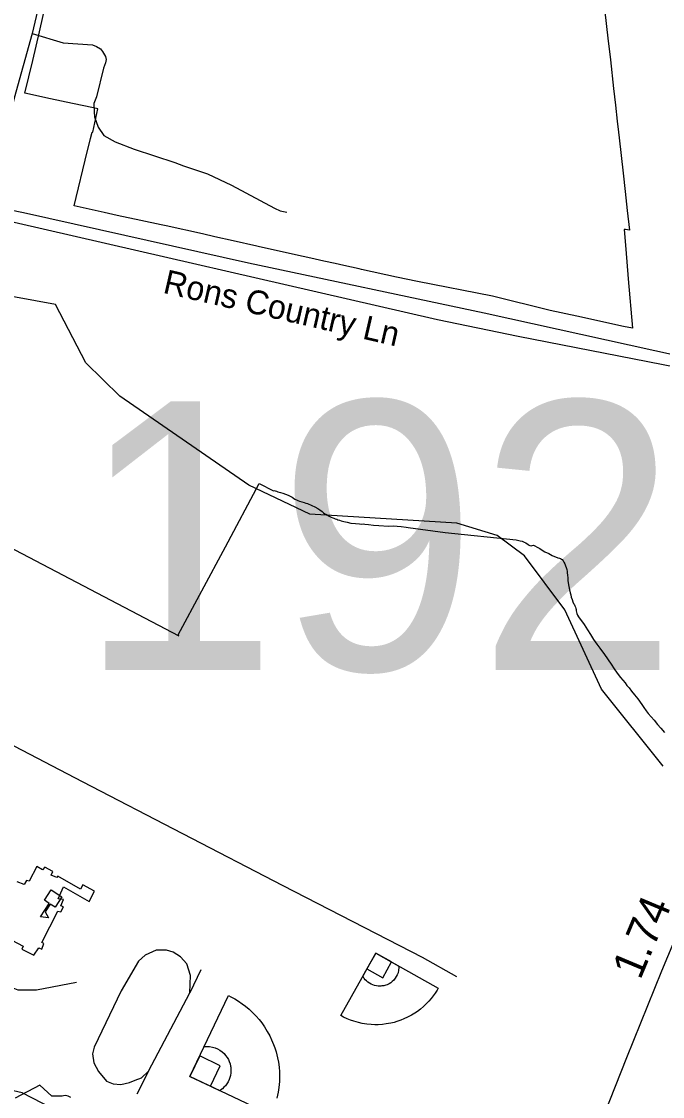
# Model space of a CAD drawing. Extents: x 2220236 to 2384410, y 720751 to 894131.
# Drawn here: x 2326230 to 2328773, y 803754 to 808018 of the extents above; entities that cross this region are included whole.
import ezdxf

# ---------------------------------------------------------------- set-up
doc = ezdxf.new("R2010")
doc.units = 0
for name, color, linetype in [('Exist Boundary Political City Limit New', 7, 'Continuous'), ('Exist Cultural Educational Facility High CELL', 7, 'Continuous'), ('Exist Cultural Educational Facility High Footprint', 7, 'Continuous'), ('Exist Cultural Recreational Athletic Track', 7, 'Continuous'), ('Exist Cultural Recreational Baseball or SoftBall Diamond CELL', 7, 'Continuous'), ('Exist Hydrographic Creek Single Shore', 7, 'Continuous'), ('Exist Railroad Mainline', 7, 'Continuous'), ('Exist Road Non-System Type 51', 7, 'Continuous'), ('Exist Road Non-System Type 51 Label', 7, 'Continuous'), ('Exist Road Primary Interstate Divided Center Attributed', 7, 'Continuous'), ('Exist Road Primary Interstate Mileage Hundredths English Label', 7, 'Continuous'), ('Exist Road Secondary Structure Standard Bridge Number Label', 7, 'Continuous'), ('Exist Road Secondary Type 51 Attributed', 7, 'Continuous'), ('Map Preparation Boundary City Limit Buffer Line', 7, 'Continuous')]:
    doc.layers.add(name, color=color, linetype=linetype)

msp = doc.modelspace()

# ---------------------------------------------------------------- linework, layer by layer
at = {"layer": 'Exist Boundary Political City Limit New'}
for points in [[(2328545, 808056.9), (2328556.8, 807952.8), (2328566.5, 807866), (2328579.2, 807752.8), (2328586.8, 807686.6), (2328594, 807622.5), (2328598.8, 807579.1), (2328601.2, 807556.6), (2328609, 807487.2), (2328617, 807416.8), (2328625, 807344.4), (2328633.5, 807268.9), (2328642.2, 807190.1), (2328626.8, 807193), (2328621.5, 807193.3), (2328626.5, 807130.5), (2328632, 807065.1), (2328637.5, 806998), (2328653.8, 806801.4), (2328618.5, 806809.1), (2328434, 806849.2), (2328327.2, 806872.4), (2328099.2, 806929.4), (2327801, 806986.6), (2327718.2, 807004.5), (2327579, 807034.7), (2327569.5, 807036.9), (2327509.2, 807050.6), (2327474.8, 807058.2), (2327429.5, 807068.1), (2327378, 807079.4), (2327347.8, 807086.1), (2327175, 807124.6), (2327164.2, 807127), (2327069.8, 807148.3), (2326997.2, 807164.6), (2326948.8, 807175.4), (2326804.8, 807207.2), (2326784.5, 807211.6), (2326703.5, 807229.1), (2326609.8, 807249.3), (2326558.5, 807260.3), (2326439.2, 807287), (2326447.2, 807319.7), (2326483.5, 807468.9), (2326504.2, 807554.4), (2326510.2, 807579.1), (2326512.8, 807579.1), (2326533.2, 807671.8), (2326516, 807675.5), (2326433.2, 807693.2), (2326345, 807712), (2326243.2, 807733.7), (2326274.8, 807863), (2326301.2, 807976.9), (2326331.5, 808107.6)], [(2325607.8, 806235.3), (2326854, 805581.7), (2326852.5, 805585), (2327039.8, 805935.1), (2327173.8, 806185.7), (2327229.5, 806156.8), (2327233.5, 806158.6), (2327236.5, 806157), (2327241.5, 806154.9), (2327246.8, 806152.9), (2327252.2, 806151.9), (2327258.2, 806150.3), (2327267.2, 806147.8), (2327278.2, 806144), (2327288.8, 806139.4), (2327295.8, 806135.9), (2327303.8, 806131.4), (2327309, 806127.8), (2327314.5, 806123.6), (2327320.8, 806120.8), (2327327, 806117.8), (2327333.5, 806115.9), (2327342.8, 806112.8), (2327352, 806110.1), (2327358.8, 806107.8), (2327365, 806106.1), (2327370.8, 806103.8), (2327376.5, 806101.2), (2327382, 806099.1), (2327394.2, 806093.6), (2327405.8, 806086.3), (2327413.2, 806080.8), (2327423, 806074.2), (2327428, 806069.6), (2327433.5, 806065.4), (2327437.5, 806063.5), (2327442.5, 806060.9), (2327450.5, 806056.8), (2327459, 806052.1), (2327464.8, 806049.9), (2327469.8, 806047.6), (2327475.2, 806046), (2327481.2, 806044.2), (2327485.5, 806041.7), (2327491.5, 806039.8), (2327498.2, 806037.3), (2327509.2, 806034.9), (2327522.5, 806032.5), (2327536.2, 806028.3), (2327554.8, 806026.8), (2327571.2, 806026), (2327579, 806025.1), (2327585.5, 806025.9), (2327593, 806024.8), (2327606.5, 806022.8), (2327627.2, 806020.2), (2327648, 806018.8), (2327685.8, 806016.9), (2327704.2, 806018.1), (2327721, 806016.9), (2327737, 806015.6), (2327755.8, 806012.3), (2327763.8, 806011.2), (2327911.5, 805991.2), (2328193.2, 805961.8), (2328208, 805958.9), (2328216.8, 805957.1), (2328224, 805953.6), (2328230.8, 805950.1), (2328239.8, 805943.6), (2328243.8, 805940.7), (2328247.2, 805939.9), (2328252, 805937.9), (2328256.5, 805940), (2328262, 805940.7), (2328266.5, 805938.6), (2328275.5, 805933.8), (2328286, 805927.4), (2328295.8, 805921.4), (2328306.2, 805915.1), (2328321.8, 805907.8), (2328336, 805900.3), (2328358.5, 805891.5), (2328364, 805889.8), (2328368.2, 805888.5), (2328372, 805886.2), (2328375.8, 805883.7), (2328378.8, 805879.4), (2328382.2, 805873.7), (2328386.2, 805866.9), (2328389, 805859.4), (2328391.5, 805852.6), (2328393.5, 805844.9), (2328394.8, 805837.1), (2328395.2, 805831.2), (2328395.8, 805821.8), (2328397, 805812.1), (2328397.5, 805801), (2328399, 805791.3), (2328401.2, 805777.4), (2328404.5, 805764.5), (2328407.5, 805752.6), (2328409, 805744.6), (2328411.5, 805735.1), (2328414.2, 805725.2), (2328418, 805716.4), (2328420.5, 805710), (2328422.8, 805706.7), (2328425, 805701), (2328428, 805695.1), (2328429, 805689.5), (2328430.2, 805685.6), (2328430.8, 805680.7), (2328431.5, 805675.9), (2328433.8, 805669.9), (2328436.2, 805664.1), (2328440.5, 805657.4), (2328461.8, 805626.4), (2328476, 805604.7), (2328487.2, 805586.8), (2328500, 805567.5), (2328513.2, 805548.4), (2328525, 805532.9), (2328543, 805507.9), (2328569.8, 805468.6), (2328582, 805450.3), (2328593.8, 805433.4), (2328606, 805416.7), (2328615.8, 805405.7), (2328624.5, 805394.6), (2328632.2, 805384.9), (2328641.2, 805374.6), (2328650.8, 805361.8), (2328662.2, 805348.1), (2328675.5, 805331.3), (2328691, 805308.8), (2328699, 805297.2), (2328709, 805284.4), (2328716.5, 805274.1), (2328728.2, 805260.3), (2328739.5, 805246.4), (2328753.8, 805229.9), (2328766.8, 805215.7), (2328781.5, 805197.9)], [(2326425.8, 803749.9), (2326415.5, 803755.9), (2326406, 803758), (2326397.2, 803757), (2326391.8, 803756.1), (2326350.5, 803755.2), (2326302.8, 803799.6), (2326205, 803748.1)]]:
    msp.add_lwpolyline(points, dxfattribs=at)
at = {"layer": 'Exist Cultural Educational Facility High CELL'}
msp.add_lwpolyline([(2326390.2, 804546.3), (2326363.6, 804505.2), (2326344.3, 804517.7), (2326323.9, 804486.2), (2326337.1, 804463.2), (2326305.4, 804466.4), (2326340.3, 804520.3), (2326321, 804532.8), (2326347.6, 804573.9)], close=True, dxfattribs=at)
at = {"layer": 'Exist Cultural Educational Facility High Footprint'}
msp.add_lwpolyline([(2326143.6, 804399.4), (2326236.5, 804350.9), (2326231.2, 804339.2), (2326279.8, 804315), (2326299.3, 804344.5), (2326311, 804339.2), (2326319.4, 804361.4), (2326311, 804364.6), (2326374.3, 804489.2), (2326387, 804487.1), (2326397.5, 804507.1), (2326387, 804510.3), (2326397.5, 804535.6), (2326375.4, 804538.8), (2326397.5, 804585.3), (2326498.9, 804528.3), (2326520, 804568.4), (2326473.6, 804593.7), (2326464.1, 804576.8), (2326374.3, 804628.6), (2326371.1, 804623.3), (2326347.9, 804631.7), (2326354.3, 804646.5), (2326322.6, 804663.4), (2326314.1, 804652.8), (2326290.9, 804666.6), (2326261.3, 804608.5), (2326249.7, 804611.7), (2326241.3, 804594.8), (2326212.8, 804605.3)], dxfattribs=at)
at = {"layer": 'Exist Cultural Recreational Athletic Track'}
for p, q in [((2326941.9, 804256.9), (2326897.5, 804166.1)), ((2326734.4, 803854.6), (2326687.9, 803763.8))]:
    msp.add_line(p, q, dxfattribs=at)
for points in [[(2326897.5, 804166.1), (2326900.7, 804233.7), (2326885.9, 804280.1), (2326860.6, 804308.6), (2326832, 804326.6), (2326805.6, 804335), (2326764.5, 804335), (2326721.2, 804315), (2326694.8, 804291.7), (2326626.1, 804173.5), (2326518.4, 803949.6), (2326512.1, 803923.2), (2326517.4, 803888.4), (2326535.3, 803853.5), (2326567, 803815.5), (2326593.4, 803803.9), (2326624.6, 803801.8), (2326658.4, 803810.2), (2326681.6, 803818.7), (2326705.9, 803828.2), (2326734.4, 803854.6)], [(2326734.4, 803854.6), (2326897.5, 804166.1), (2326900.7, 804233.7)]]:
    msp.add_lwpolyline(points, dxfattribs=at)
at = {"layer": 'Exist Cultural Recreational Baseball or SoftBall Diamond CELL'}
for points in [[(2327635.8, 804323.1), (2327883.4, 804184), (2327879.2, 804176.7), (2327871.5, 804164.6), (2327863.9, 804153.9), (2327855.1, 804142.8), (2327846.5, 804132.7), (2327836, 804121.7), (2327825, 804111), (2327812.6, 804100.7), (2327800.9, 804092), (2327790.2, 804084.6), (2327777, 804076.7), (2327762.1, 804068.7), (2327747.3, 804061.9), (2327734.6, 804056.8), (2327719.6, 804051.7), (2327708.4, 804048.4), (2327694.9, 804045.2), (2327676.6, 804041.9), (2327662.6, 804040.2), (2327645.7, 804039.1), (2327631.4, 804039), (2327617.6, 804039.7), (2327600.8, 804041.1), (2327581.5, 804044.3), (2327567.1, 804047.3), (2327549.1, 804052.6), (2327536.1, 804057.1), (2327522.5, 804062.6), (2327507.9, 804069.3), (2327496.7, 804075.5)], [(2327635.8, 804323.1), (2327727.2, 804271.8), (2327727.4, 804264), (2327726.4, 804255.1), (2327724, 804245.3), (2327720.8, 804237.1), (2327717, 804229.7), (2327712.8, 804223.1), (2327707.4, 804216.3), (2327701.1, 804210.3), (2327694.9, 804205.6), (2327688.3, 804201.4), (2327681.1, 804197.8), (2327675.2, 804195.8), (2327667.5, 804193.6), (2327660.2, 804192.6), (2327656, 804191.9), (2327645.9, 804192.1), (2327638.5, 804193.1), (2327630.6, 804194.6), (2327623.9, 804196.9), (2327617.9, 804199.8), (2327611, 804203.5), (2327604.8, 804207.6), (2327598.8, 804212.8), (2327594.3, 804217.7), (2327589.9, 804222.9), (2327586.7, 804227.8), (2327584.4, 804231.8)], [(2327635.8, 804323.1), (2327600.5, 804260.3), (2327663.3, 804225), (2327698.6, 804287.8)], [(2326898.7, 803833.8), (2326954.9, 803952.1), (2326964.7, 803953.1), (2326975.9, 803952.5), (2326988.3, 803950.3), (2326998.8, 803947.1), (2327008.3, 803943), (2327017, 803938.2), (2327025.9, 803932), (2327033.9, 803924.7), (2327040.2, 803917.4), (2327046.1, 803909.5), (2327051.1, 803900.8), (2327054.1, 803893.7), (2327057.5, 803884.2), (2327059.4, 803875.2), (2327060.6, 803870), (2327061.3, 803857.4), (2327060.6, 803848), (2327059.3, 803838.2), (2327057, 803829.6), (2327053.9, 803821.8), (2327049.9, 803812.9), (2327045.3, 803804.9), (2327039.4, 803796.9), (2327033.6, 803790.9), (2327027.5, 803785), (2327021.7, 803780.6), (2327016.9, 803777.4)], [(2326898.7, 803833.8), (2326979.9, 803795.1), (2327018.6, 803876.4), (2326937.4, 803915.1)]]:
    msp.add_lwpolyline(points, close=True, dxfattribs=at)
msp.add_lwpolyline([(2327219.2, 803681.1), (2326898.7, 803833.8), (2327051.4, 804154.3), (2327060.8, 804149.7), (2327076.6, 804141.1), (2327090.6, 804132.5), (2327105.1, 804122.5), (2327118.5, 804112.6), (2327133.1, 804100.4), (2327147.3, 804087.6), (2327161.2, 804072.9), (2327173.1, 804059.1), (2327183.2, 804046.3), (2327194.1, 804030.5), (2327205.4, 804012.6), (2327215.1, 803994.8), (2327222.5, 803979.4), (2327230.2, 803961.1), (2327235.2, 803947.4), (2327240.3, 803930.8), (2327246, 803908.3), (2327249.3, 803891), (2327252, 803870), (2327253.3, 803852.1), (2327253.7, 803834.9), (2327253.3, 803813.8), (2327250.9, 803789.4), (2327248.4, 803771.3), (2327243.3, 803748.3)], dxfattribs=at)
at = {"layer": 'Exist Hydrographic Creek Single Shore'}
for points in [[(2328776.1, 805064.4), (2328531, 805369.5), (2328386.1, 805685.2), (2328225.9, 805898.5), (2328117, 805979.4), (2327957.9, 806028.7), (2327373.9, 806063.9), (2327132, 806178.7), (2326619.9, 806532), (2326485, 806664.3), (2326365.9, 806895.8), (2326207, 806925.3), (2325881.9, 806931.8), (2325739.8, 807011.3), (2325596.9, 807143.3), (2325345.9, 807267.6), (2324967, 807596.7), (2324548.9, 807724.1)], [(2329082, 802927.2), (2328682, 802986.3), (2328573.9, 802962.2), (2328366, 802976.7), (2327890, 803088.5), (2327445.9, 803306.7), (2327387, 803314.1), (2327179.9, 803236.7), (2326787.9, 803299.5), (2326704, 803342.1), (2326391.9, 803687.1), (2326233, 803769.1), (2325991, 803824.9), (2325831.9, 803907), (2325747, 803988.8), (2325596.9, 804038.5), (2325413, 804070.4), (2325246.9, 804034.1), (2325130.8, 803950.6), (2324905.9, 803948), (2324764.8, 803971.7), (2324106.8, 803980.9), (2323384, 803797.1), (2323192.9, 803710.6)]]:
    msp.add_lwpolyline(points, dxfattribs=at)
at = {"layer": 'Exist Railroad Mainline'}
msp.add_lwpolyline([(2321488.8, 807653.4), (2322722.5, 807614.6), (2323518.4, 807589.3), (2324728.3, 807544.3), (2324902.4, 807526.2), (2325030.8, 807503.6), (2325142.6, 807496.8), (2325246.8, 807477.8), (2325341, 807454.9), (2325551.4, 807403.2), (2325809.9, 807348), (2326238.6, 807260.7), (2327130.5, 807060.4), (2328066, 806862.6), (2329318.5, 806586.2), (2329681.9, 806506.8), (2329765.5, 806488.4), (2329846, 806471), (2330182.1, 806397.6), (2331380.2, 806148.5)], dxfattribs=at)
at = {"layer": 'Exist Road Non-System Type 51'}
for points in [[(2326273, 807970.7), (2326395.4, 807934.1), (2326511.4, 807925.4), (2326527.4, 807919.5), (2326543.6, 807909.7), (2326551.6, 807899.8), (2326563.8, 807879.9), (2326565.9, 807868), (2326564.1, 807853.9), (2326556.3, 807833.8), (2326527.6, 807719.6), (2326517.8, 807693.4), (2326518.2, 807659.6), (2326520.4, 807639.5), (2326534.9, 807599.7), (2326557.2, 807566), (2326601.5, 807540.4), (2326677.7, 807511.3), (2326838.3, 807459), (2326872.5, 807445.4), (2326968.8, 807414.5), (2327063.2, 807369.6), (2327234, 807277.3), (2327256.2, 807267.6), (2327282.3, 807261.9)], [(2326085.5, 807249), (2327880.4, 806836.6), (2328201.1, 806770), (2328830.1, 806646.9), (2328928.4, 806619.9), (2328946.3, 806612.2), (2328974.8, 806582.4), (2328987, 806562.7), (2328999.1, 806550.8), (2329023.4, 806518.9), (2329076, 806469.7), (2329104, 806459.8), (2329260.3, 806413.6), (2329290.6, 806402)], [(2325661.6, 805425.8), (2326471.5, 805003.4), (2327267.6, 804591.6), (2327819.8, 804306.5), (2327956, 804230.5)], [(2325674.3, 804441.7), (2325731.3, 804418.4), (2326033.3, 804270.6), (2326155.7, 804200.9), (2326215.9, 804177.7), (2326289.8, 804177.7), (2326448.2, 804207.3)]]:
    msp.add_lwpolyline(points, dxfattribs=at)
at = {"layer": 'Exist Road Primary Interstate Divided Center Attributed'}
msp.add_lwpolyline([(2329681.9, 806506.8), (2329514.4, 806085.3), (2329271.1, 805487.3), (2329027.8, 804870.7), (2328768.6, 804251.5), (2328631, 803907.5), (2328541.1, 803679.9), (2328493.5, 803545), (2328416.8, 803306.8), (2328300.4, 802886), (2328199.9, 802589.7), (2328131.2, 802362.1), (2328083.6, 802184.8), (2327948.7, 801711.1), (2327845.5, 801377.7), (2327767.6, 801099.8), (2327726.4, 800980.5), (2327694.3, 800894.5), (2327665.2, 800815.1), (2327643, 800763)], dxfattribs=at)
at = {"layer": 'Exist Road Secondary Type 51 Attributed'}
msp.add_lwpolyline([(2326568.2, 810272.9), (2326569.8, 810183), (2326568.1, 810143.3), (2326561.5, 810070.5), (2326543.3, 809895.2), (2326531.8, 809757.9), (2326513.6, 809552.8), (2326498.7, 809339.5), (2326493.8, 809233.6), (2326479.7, 809112.1), (2326464.8, 808978.1), (2326446.7, 808814.4), (2326408.6, 808584.5), (2326390.5, 808490.2), (2326369, 808399.3), (2326345.6, 808281.4), (2326273, 807970.7), (2326201.9, 807714.1), (2326104, 807327.2), (2326095.2, 807289.9)], dxfattribs=at)
at = {"layer": 'Map Preparation Boundary City Limit Buffer Line'}
for points in [[(2328545, 808056.9), (2328556.8, 807952.8), (2328566.5, 807866), (2328579.2, 807752.8), (2328586.8, 807686.6), (2328594, 807622.5), (2328598.8, 807579.1), (2328601.2, 807556.6), (2328609, 807487.2), (2328617, 807416.8), (2328625, 807344.4), (2328633.5, 807268.9), (2328642.2, 807190.1), (2328626.8, 807193), (2328621.5, 807193.3), (2328626.5, 807130.5), (2328632, 807065.1), (2328637.5, 806998), (2328653.8, 806801.4), (2328618.5, 806809.1), (2328434, 806849.2), (2328327.2, 806872.4), (2328099.2, 806929.4), (2327801, 806986.6), (2327718.2, 807004.5), (2327579, 807034.7), (2327569.5, 807036.9), (2327509.2, 807050.6), (2327474.8, 807058.2), (2327429.5, 807068.1), (2327378, 807079.4), (2327347.8, 807086.1), (2327175, 807124.6), (2327164.2, 807127), (2327069.8, 807148.3), (2326997.2, 807164.6), (2326948.8, 807175.4), (2326804.8, 807207.2), (2326784.5, 807211.6), (2326703.5, 807229.1), (2326609.8, 807249.3), (2326558.5, 807260.3), (2326439.2, 807287), (2326447.2, 807319.7), (2326483.5, 807468.9), (2326504.2, 807554.4), (2326510.2, 807579.1), (2326512.8, 807579.1), (2326533.2, 807671.8), (2326516, 807675.5), (2326433.2, 807693.2), (2326345, 807712), (2326243.2, 807733.7), (2326274.8, 807863), (2326301.2, 807976.9), (2326331.5, 808107.6)], [(2325607.8, 806235.3), (2326854, 805581.7), (2326852.5, 805585), (2327039.8, 805935.1), (2327173.8, 806185.7), (2327229.5, 806156.8), (2327233.5, 806158.6), (2327236.5, 806157), (2327241.5, 806154.9), (2327246.8, 806152.9), (2327252.2, 806151.9), (2327258.2, 806150.3), (2327267.2, 806147.8), (2327278.2, 806144), (2327288.8, 806139.4), (2327295.8, 806135.9), (2327303.8, 806131.4), (2327309, 806127.8), (2327314.5, 806123.6), (2327320.8, 806120.8), (2327327, 806117.8), (2327333.5, 806115.9), (2327342.8, 806112.8), (2327352, 806110.1), (2327358.8, 806107.8), (2327365, 806106.1), (2327370.8, 806103.8), (2327376.5, 806101.2), (2327382, 806099.1), (2327394.2, 806093.6), (2327405.8, 806086.3), (2327413.2, 806080.8), (2327423, 806074.2), (2327428, 806069.6), (2327433.5, 806065.4), (2327437.5, 806063.5), (2327442.5, 806060.9), (2327450.5, 806056.8), (2327459, 806052.1), (2327464.8, 806049.9), (2327469.8, 806047.6), (2327475.2, 806046), (2327481.2, 806044.2), (2327485.5, 806041.7), (2327491.5, 806039.8), (2327498.2, 806037.3), (2327509.2, 806034.9), (2327522.5, 806032.5), (2327536.2, 806028.3), (2327554.8, 806026.8), (2327571.2, 806026), (2327579, 806025.1), (2327585.5, 806025.9), (2327593, 806024.8), (2327606.5, 806022.8), (2327627.2, 806020.2), (2327648, 806018.8), (2327685.8, 806016.9), (2327704.2, 806018.1), (2327721, 806016.9), (2327737, 806015.6), (2327755.8, 806012.3), (2327763.8, 806011.2), (2327911.5, 805991.2), (2328193.2, 805961.8), (2328208, 805958.9), (2328216.8, 805957.1), (2328224, 805953.6), (2328230.8, 805950.1), (2328239.8, 805943.6), (2328243.8, 805940.7), (2328247.2, 805939.9), (2328252, 805937.9), (2328256.5, 805940), (2328262, 805940.7), (2328266.5, 805938.6), (2328275.5, 805933.8), (2328286, 805927.4), (2328295.8, 805921.4), (2328306.2, 805915.1), (2328321.8, 805907.8), (2328336, 805900.3), (2328358.5, 805891.5), (2328364, 805889.8), (2328368.2, 805888.5), (2328372, 805886.2), (2328375.8, 805883.7), (2328378.8, 805879.4), (2328382.2, 805873.7), (2328386.2, 805866.9), (2328389, 805859.4), (2328391.5, 805852.6), (2328393.5, 805844.9), (2328394.8, 805837.1), (2328395.2, 805831.2), (2328395.8, 805821.8), (2328397, 805812.1), (2328397.5, 805801), (2328399, 805791.3), (2328401.2, 805777.4), (2328404.5, 805764.5), (2328407.5, 805752.6), (2328409, 805744.6), (2328411.5, 805735.1), (2328414.2, 805725.2), (2328418, 805716.4), (2328420.5, 805710), (2328422.8, 805706.7), (2328425, 805701), (2328428, 805695.1), (2328429, 805689.5), (2328430.2, 805685.6), (2328430.8, 805680.7), (2328431.5, 805675.9), (2328433.8, 805669.9), (2328436.2, 805664.1), (2328440.5, 805657.4), (2328461.8, 805626.4), (2328476, 805604.7), (2328487.2, 805586.8), (2328500, 805567.5), (2328513.2, 805548.4), (2328525, 805532.9), (2328543, 805507.9), (2328569.8, 805468.6), (2328582, 805450.3), (2328593.8, 805433.4), (2328606, 805416.7), (2328615.8, 805405.7), (2328624.5, 805394.6), (2328632.2, 805384.9), (2328641.2, 805374.6), (2328650.8, 805361.8), (2328662.2, 805348.1), (2328675.5, 805331.3), (2328691, 805308.8), (2328699, 805297.2), (2328709, 805284.4), (2328716.5, 805274.1), (2328728.2, 805260.3), (2328739.5, 805246.4), (2328753.8, 805229.9), (2328766.8, 805215.7), (2328781.5, 805197.9)], [(2326425.8, 803749.9), (2326415.5, 803755.9), (2326406, 803758), (2326397.2, 803757), (2326391.8, 803756.1), (2326350.5, 803755.2), (2326302.8, 803799.6), (2326205, 803748.1)]]:
    msp.add_lwpolyline(points, dxfattribs=at)

# ---------------------------------------------------------------- texts
at = {"layer": 'Exist Road Non-System Type 51 Label'}
msp.add_text('Rons Country Ln', height=95, rotation=347.0617, dxfattribs=at).set_placement((2326787.8, 806942.7))
at = {"layer": 'Exist Road Primary Interstate Mileage Hundredths English Label'}
msp.add_text('1.74', height=125, rotation=67.2872, dxfattribs=at).set_placement((2328684.9, 804213.5))
at = {"layer": 'Exist Road Secondary Structure Standard Bridge Number Label'}
msp.add_text('192', height=1066.27, dxfattribs=at).set_placement((2326453.9, 805445.6))

doc.saveas('drawing.dxf')
